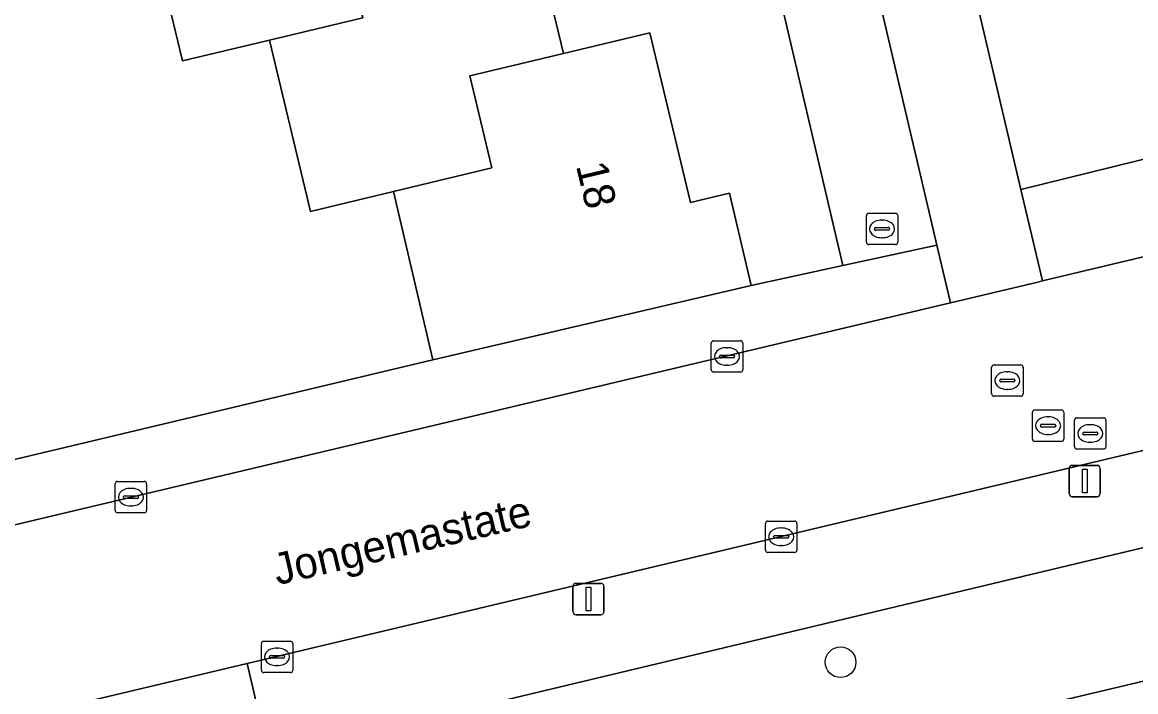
# Model space of a CAD drawing. Extents: x 158031 to 159244, y 380104 to 381214.
# Drawn here: x 158712.86 to 158748.37, y 380564.3 to 380585.64 of the extents above; entities that cross this region are included whole.
import ezdxf

# ---------------------------------------------------------------- set-up
doc = ezdxf.new("R2010")
doc.units = 0
for name, color, linetype in [('IMGEO_Boom', 7, 'Continuous'), ('IMGEO_Brandkraan', 7, 'Continuous'), ('IMGEO_Erf', 7, 'Continuous'), ('IMGEO_Fietspad_open', 7, 'Continuous'), ('IMGEO_Hek', 7, 'Continuous'), ('IMGEO_Kolk', 7, 'Continuous'), ('IMGEO_Lichtmast', 7, 'Continuous'), ('IMGEO_Openbare_ruimte_label', 7, 'Continuous'), ('IMGEO_Pand', 7, 'Continuous'), ('IMGEO_Pand_nummerreeks', 7, 'Continuous'), ('IMGEO_Parkeervlak_open', 7, 'Continuous'), ('IMGEO_Rijbaan_lokaal_open', 7, 'Continuous'), ('IMGEO_Rioolput', 7, 'Continuous'), ('IMGEO_Voetpad_open', 7, 'Continuous')]:
    doc.layers.add(name, color=color, linetype=linetype)

msp = doc.modelspace()

# ---------------------------------------------------------------- linework, layer by layer
at = {"layer": 'IMGEO_Boom'}
msp.add_circle((158738.956, 380565.245), 0.489, dxfattribs=at)
at = {"layer": 'IMGEO_Brandkraan'}
for p, q in [((158739.779, 380578.628), (158739.779, 380579.48)), ((158739.854, 380579.554), (158740.706, 380579.554)), ((158740.78, 380579.48), (158740.78, 380578.628)), ((158740.081, 380579.097), (158740.479, 380579.097)), ((158740.267, 380579.334), (158740.292, 380579.334)), ((158740.038, 380579.048), (158740.038, 380579.06)), ((158740.476, 380579.011), (158740.078, 380579.011)), ((158740.29, 380578.774), (158740.265, 380578.774)), ((158740.522, 380579.06), (158740.522, 380579.048)), ((158740.706, 380578.554), (158739.854, 380578.554))]:
    msp.add_line(p, q, dxfattribs=at)
for points in [[(158739.779, 380578.628), (158739.779, 380579.48)], [(158739.854, 380579.554), (158740.706, 380579.554)], [(158740.78, 380579.48), (158740.78, 380578.628)], [(158740.706, 380578.554), (158739.854, 380578.554)]]:
    msp.add_lwpolyline(points, dxfattribs=at)
for centre, radius, start, end in [((158739.856, 380579.478), 0.0765, 91.552, 178.448), ((158739.856, 380579.478), 0.0765, 91.552, 178.448), ((158740.704, 380579.478), 0.0765, 1.552, 88.448), ((158740.704, 380579.478), 0.0765, 1.552, 88.448), ((158740.078, 380579.057), 0.0403, 85.8775, 175.7526), ((158740.483, 380579.059), 0.0386, 1.7309, 96.639), ((158740.075, 380579.047), 0.0366, 178.938, 274.7102), ((158740.479, 380579.054), 0.043, 264.8664, 352.4533), ((158739.856, 380578.63), 0.0765, 181.552, 268.448), ((158739.856, 380578.63), 0.0765, 181.552, 268.448), ((158740.704, 380578.63), 0.0765, 271.552, 358.448), ((158740.704, 380578.63), 0.0765, 271.552, 358.448)]:
    msp.add_arc(centre, radius, start, end, dxfattribs=at)
for centre, major_axis, ratio, start_param, end_param in [((158740.266, 380579.054), (-0.387, 0.002), 0.722429, 4.712389, 7.853982), ((158740.291, 380579.054), (-0.39, 0.002), 0.717154, 1.570796, 4.712389)]:
    msp.add_ellipse(centre, major_axis=major_axis, ratio=ratio, start_param=start_param, end_param=end_param, dxfattribs=at)
at = {"layer": 'IMGEO_Erf'}
for points in [[(158705.856, 380570.103), (158725.953, 380574.878), (158724.699, 380580.248), (158722.056, 380579.615), (158720.748, 380585.074), (158717.969, 380584.408), (158716.804, 380589.271), (158716.606, 380590.099), (158719.394, 380590.767), (158718.761, 380593.409), (158718.144, 380595.987), (158715.376, 380595.324), (158713.978, 380601.162), (158716.786, 380601.835), (158715.487, 380607.256), (158718.347, 380607.942), (158717.08, 380613.231), (158715.785, 380618.639)], [(158728.807, 380590.109), (158730.116, 380584.643), (158732.874, 380585.304), (158734.168, 380579.899), (158735.414, 380580.197), (158736.103, 380577.249), (158739.029, 380577.884), (158736.726, 380587.734)], [(158687.12, 380522.794), (158694.084, 380510.227), (158715.443, 380471.877), (158715.947, 380471.48), (158716.515, 380471.2), (158717.127, 380471.069), (158717.742, 380471.085), (158720.337, 380471.694), (158782.764, 380486.561), (158785.696, 380487.259), (158808.37, 380492.659), (158807.26, 380497.625), (158810.636, 380498.449), (158798.354, 380549.665), (158769.363, 380542.776), (158763.454, 380567.201), (158762.255, 380572.153), (158758.825, 380571.331), (158720.725, 380562.244), (158720.572, 380562.21), (158723.546, 380555.188)], [(158726.259, 380556.228), (158725.587, 380559.19), (158750.053, 380564.982), (158750.752, 380562.051)]]:
    msp.add_lwpolyline(points, dxfattribs=at)
at = {"layer": 'IMGEO_Fietspad_open'}
msp.add_lwpolyline([(158730.863, 380639.184), (158730.767, 380639.169), (158730.507, 380640.298), (158727.607, 380639.865), (158741.77, 380579.626), (158742.026, 380578.534), (158742.459, 380576.694), (158745.252, 380577.361), (158745.393, 380577.395), (158744.707, 380580.31)], close=True, dxfattribs=at)
at = {"layer": 'IMGEO_Hek'}
msp.add_lwpolyline([(158705.856, 380570.103), (158725.953, 380574.878)], dxfattribs=at)
at = {"layer": 'IMGEO_Kolk'}
for p, q in [((158734.834, 380574.564), (158734.834, 380575.416)), ((158734.909, 380575.49), (158735.761, 380575.49)), ((158735.322, 380575.27), (158735.347, 380575.27)), ((158735.835, 380575.416), (158735.835, 380574.564)), ((158735.093, 380574.984), (158735.093, 380574.996)), ((158735.531, 380574.947), (158735.133, 380574.947)), ((158735.136, 380575.033), (158735.534, 380575.033)), ((158735.577, 380574.996), (158735.577, 380574.984)), ((158735.761, 380574.49), (158734.909, 380574.49)), ((158735.345, 380574.71), (158735.32, 380574.71)), ((158715.823, 380570.081), (158715.823, 380570.933)), ((158715.898, 380571.007), (158716.75, 380571.007)), ((158716.824, 380570.933), (158716.824, 380570.081)), ((158716.125, 380570.55), (158716.523, 380570.55)), ((158716.311, 380570.787), (158716.336, 380570.787)), ((158716.082, 380570.501), (158716.082, 380570.513)), ((158716.52, 380570.464), (158716.122, 380570.464)), ((158716.334, 380570.227), (158716.309, 380570.227)), ((158716.566, 380570.513), (158716.566, 380570.501)), ((158716.75, 380570.007), (158715.898, 380570.007)), ((158736.563, 380568.817), (158736.563, 380569.669)), ((158736.638, 380569.743), (158737.49, 380569.743)), ((158737.051, 380569.523), (158737.076, 380569.523)), ((158737.564, 380569.669), (158737.564, 380568.817)), ((158736.822, 380569.237), (158736.822, 380569.249)), ((158737.26, 380569.2), (158736.862, 380569.2)), ((158736.865, 380569.286), (158737.263, 380569.286)), ((158737.306, 380569.249), (158737.306, 380569.237)), ((158737.074, 380568.963), (158737.049, 380568.963)), ((158737.49, 380568.743), (158736.638, 380568.743)), ((158720.484, 380564.99), (158720.484, 380565.842)), ((158720.559, 380565.916), (158721.411, 380565.916)), ((158720.972, 380565.696), (158720.997, 380565.696)), ((158721.485, 380565.842), (158721.485, 380564.99)), ((158720.743, 380565.41), (158720.743, 380565.422)), ((158721.181, 380565.373), (158720.783, 380565.373)), ((158720.786, 380565.459), (158721.184, 380565.459)), ((158721.227, 380565.422), (158721.227, 380565.41)), ((158721.411, 380564.916), (158720.559, 380564.916)), ((158720.995, 380565.136), (158720.97, 380565.136))]:
    msp.add_line(p, q, dxfattribs=at)
for points in [[(158734.834, 380574.564), (158734.834, 380575.416)], [(158734.909, 380575.49), (158735.761, 380575.49)], [(158735.835, 380575.416), (158735.835, 380574.564)], [(158735.761, 380574.49), (158734.909, 380574.49)], [(158715.823, 380570.081), (158715.823, 380570.933)], [(158715.898, 380571.007), (158716.75, 380571.007)], [(158716.824, 380570.933), (158716.824, 380570.081)], [(158716.75, 380570.007), (158715.898, 380570.007)], [(158736.563, 380568.817), (158736.563, 380569.669)], [(158736.638, 380569.743), (158737.49, 380569.743)], [(158737.564, 380569.669), (158737.564, 380568.817)], [(158737.49, 380568.743), (158736.638, 380568.743)], [(158720.484, 380564.99), (158720.484, 380565.842)], [(158720.559, 380565.916), (158721.411, 380565.916)], [(158721.485, 380565.842), (158721.485, 380564.99)], [(158721.411, 380564.916), (158720.559, 380564.916)]]:
    msp.add_lwpolyline(points, dxfattribs=at)
for centre, radius, start, end in [((158734.911, 380575.414), 0.0765, 91.552, 178.448), ((158734.911, 380575.414), 0.0765, 91.552, 178.448), ((158735.759, 380575.414), 0.0765, 1.552, 88.448), ((158735.759, 380575.414), 0.0765, 1.552, 88.448), ((158735.133, 380574.993), 0.0403, 85.8775, 175.7526), ((158735.13, 380574.983), 0.0366, 178.938, 274.7102), ((158735.534, 380574.99), 0.043, 264.8664, 352.4533), ((158735.538, 380574.995), 0.0386, 1.7309, 96.639), ((158734.911, 380574.566), 0.0765, 181.552, 268.448), ((158734.911, 380574.566), 0.0765, 181.552, 268.448), ((158735.759, 380574.566), 0.0765, 271.552, 358.448), ((158735.759, 380574.566), 0.0765, 271.552, 358.448), ((158715.9, 380570.931), 0.0765, 91.552, 178.448), ((158715.9, 380570.931), 0.0765, 91.552, 178.448), ((158716.748, 380570.931), 0.0765, 1.552, 88.448), ((158716.748, 380570.931), 0.0765, 1.552, 88.448), ((158716.122, 380570.51), 0.0403, 85.8775, 175.7526), ((158716.527, 380570.512), 0.0386, 1.7309, 96.639), ((158716.119, 380570.5), 0.0366, 178.938, 274.7102), ((158716.523, 380570.507), 0.043, 264.8664, 352.4533), ((158715.9, 380570.083), 0.0765, 181.552, 268.448), ((158715.9, 380570.083), 0.0765, 181.552, 268.448), ((158716.748, 380570.083), 0.0765, 271.552, 358.448), ((158716.748, 380570.083), 0.0765, 271.552, 358.448), ((158736.64, 380569.667), 0.0765, 91.552, 178.448), ((158736.64, 380569.667), 0.0765, 91.552, 178.448), ((158737.488, 380569.667), 0.0765, 1.552, 88.448), ((158737.488, 380569.667), 0.0765, 1.552, 88.448), ((158736.862, 380569.246), 0.0403, 85.8775, 175.7526), ((158736.859, 380569.236), 0.0366, 178.938, 274.7102), ((158737.263, 380569.243), 0.043, 264.8664, 352.4533), ((158737.267, 380569.248), 0.0386, 1.7309, 96.639), ((158736.64, 380568.819), 0.0765, 181.552, 268.448), ((158736.64, 380568.819), 0.0765, 181.552, 268.448), ((158737.488, 380568.819), 0.0765, 271.552, 358.448), ((158737.488, 380568.819), 0.0765, 271.552, 358.448), ((158720.561, 380565.84), 0.0765, 91.552, 178.448), ((158720.561, 380565.84), 0.0765, 91.552, 178.448), ((158721.409, 380565.84), 0.0765, 1.552, 88.448), ((158721.409, 380565.84), 0.0765, 1.552, 88.448), ((158720.783, 380565.419), 0.0403, 85.8775, 175.7526), ((158720.78, 380565.409), 0.0366, 178.938, 274.7102), ((158721.184, 380565.416), 0.043, 264.8664, 352.4533), ((158721.188, 380565.421), 0.0386, 1.7309, 96.639), ((158720.561, 380564.992), 0.0765, 181.552, 268.448), ((158720.561, 380564.992), 0.0765, 181.552, 268.448), ((158721.409, 380564.992), 0.0765, 271.552, 358.448), ((158721.409, 380564.992), 0.0765, 271.552, 358.448)]:
    msp.add_arc(centre, radius, start, end, dxfattribs=at)
for centre, major_axis, ratio, start_param, end_param in [((158735.321, 380574.99), (-0.387, 0.002), 0.722429, 4.712389, 7.853982), ((158735.346, 380574.99), (-0.39, 0.002), 0.717154, 1.570796, 4.712389), ((158716.31, 380570.507), (-0.387, 0.002), 0.722429, 4.712389, 7.853982), ((158716.335, 380570.507), (-0.39, 0.002), 0.717154, 1.570796, 4.712389), ((158737.05, 380569.243), (-0.387, 0.002), 0.722429, 4.712389, 7.853982), ((158737.075, 380569.243), (-0.39, 0.002), 0.717154, 1.570796, 4.712389), ((158720.971, 380565.416), (-0.387, 0.002), 0.722429, 4.712389, 7.853982), ((158720.996, 380565.416), (-0.39, 0.002), 0.717154, 1.570796, 4.712389)]:
    msp.add_ellipse(centre, major_axis=major_axis, ratio=ratio, start_param=start_param, end_param=end_param, dxfattribs=at)
at = {"layer": 'IMGEO_Lichtmast'}
for p, q in [((158746.247, 380570.619), (158746.247, 380571.419)), ((158746.247, 380571.419), (158746.247, 380570.619)), ((158746.347, 380571.519), (158747.137, 380571.519)), ((158747.137, 380571.519), (158746.347, 380571.519)), ((158747.237, 380571.419), (158747.237, 380570.619)), ((158747.237, 380570.619), (158747.237, 380571.419)), ((158747.137, 380570.519), (158746.347, 380570.519)), ((158746.347, 380570.519), (158747.137, 380570.519)), ((158730.519, 380567.757), (158731.309, 380567.757)), ((158731.309, 380567.757), (158730.519, 380567.757)), ((158730.419, 380566.857), (158730.419, 380567.657)), ((158730.419, 380567.657), (158730.419, 380566.857)), ((158731.409, 380567.657), (158731.409, 380566.857)), ((158731.409, 380566.857), (158731.409, 380567.657)), ((158731.309, 380566.757), (158730.519, 380566.757)), ((158730.519, 380566.757), (158731.309, 380566.757))]:
    msp.add_line(p, q, dxfattribs=at)
for points in [[(158746.667, 380571.394), (158746.817, 380571.394), (158746.817, 380570.644), (158746.667, 380570.644), (158746.667, 380571.394)], [(158730.839, 380567.632), (158730.989, 380567.632), (158730.989, 380566.882), (158730.839, 380566.882), (158730.839, 380567.632)]]:
    msp.add_lwpolyline(points, dxfattribs=at)
for centre, start, end in [((158746.347, 380571.419), 90, 180), ((158746.347, 380571.419), 90, 180), ((158747.137, 380571.419), 0, 90), ((158747.137, 380571.419), 360, 90), ((158746.347, 380570.619), 180, 270), ((158746.347, 380570.619), 180, 270), ((158747.137, 380570.619), 270, 0), ((158747.137, 380570.619), 270, 0), ((158730.519, 380567.657), 90, 180), ((158730.519, 380567.657), 90, 180), ((158731.309, 380567.657), 0, 90), ((158731.309, 380567.657), 360, 90), ((158730.519, 380566.857), 180, 270), ((158730.519, 380566.857), 180, 270), ((158731.309, 380566.857), 270, 0), ((158731.309, 380566.857), 270, 0)]:
    msp.add_arc(centre, 0.1, start, end, dxfattribs=at)
at = {"layer": 'IMGEO_Pand'}
for points in [[(158725.985, 380589.433), (158724.692, 380594.83), (158718.761, 380593.409), (158719.394, 380590.767), (158716.606, 380590.099), (158716.804, 380589.271), (158717.969, 380584.408), (158720.748, 380585.074), (158723.718, 380585.786), (158723.015, 380588.722)], [(158725.985, 380589.433), (158723.015, 380588.722), (158723.718, 380585.786), (158720.748, 380585.074), (158722.056, 380579.615), (158724.699, 380580.248), (158727.837, 380581), (158727.135, 380583.929), (158730.116, 380584.643), (158728.807, 380590.109)], [(158724.699, 380580.248), (158725.953, 380574.878), (158736.103, 380577.249), (158735.414, 380580.197), (158734.168, 380579.899), (158732.874, 380585.304), (158730.116, 380584.643), (158727.135, 380583.929), (158727.837, 380581)]]:
    msp.add_lwpolyline(points, close=True, dxfattribs=at)
at = {"layer": 'IMGEO_Parkeervlak_open'}
msp.add_lwpolyline([(158750.752, 380562.051), (158750.053, 380564.982), (158725.587, 380559.19), (158726.259, 380556.228)], dxfattribs=at)
at = {"layer": 'IMGEO_Rijbaan_lokaal_open'}
for points in [[(158735.675, 380637.775), (158734.555, 380639.892), (158730.863, 380639.184), (158744.707, 380580.31), (158750.663, 380581.772), (158749.349, 380587.303), (158739.628, 380628.513), (158739.369, 380629.697)], [(158759.507, 380580.784), (158753.43, 380579.309), (158752.053, 380578.985), (158745.393, 380577.395), (158745.252, 380577.361), (158742.459, 380576.694), (158709.071, 380568.78), (158710.43, 380562.906), (158713.492, 380563.648), (158720.027, 380565.209), (158760.23, 380574.758)]]:
    msp.add_lwpolyline(points, dxfattribs=at)
at = {"layer": 'IMGEO_Rioolput'}
for p, q in [((158743.775, 380573.795), (158743.775, 380574.647)), ((158743.85, 380574.721), (158744.702, 380574.721)), ((158744.263, 380574.501), (158744.288, 380574.501)), ((158744.776, 380574.647), (158744.776, 380573.795)), ((158744.034, 380574.215), (158744.034, 380574.227)), ((158744.472, 380574.178), (158744.074, 380574.178)), ((158744.077, 380574.264), (158744.475, 380574.264)), ((158744.518, 380574.227), (158744.518, 380574.215)), ((158744.286, 380573.941), (158744.261, 380573.941)), ((158744.702, 380573.721), (158743.85, 380573.721)), ((158745.075, 380572.358), (158745.075, 380573.21)), ((158745.15, 380573.284), (158746.002, 380573.284)), ((158745.563, 380573.064), (158745.588, 380573.064)), ((158746.076, 380573.21), (158746.076, 380572.358)), ((158746.495, 380573.036), (158747.347, 380573.036)), ((158745.334, 380572.778), (158745.334, 380572.79)), ((158745.772, 380572.741), (158745.374, 380572.741)), ((158745.377, 380572.827), (158745.775, 380572.827)), ((158745.818, 380572.79), (158745.818, 380572.778)), ((158746.42, 380572.11), (158746.42, 380572.962)), ((158746.908, 380572.816), (158746.933, 380572.816)), ((158747.421, 380572.962), (158747.421, 380572.11)), ((158745.586, 380572.504), (158745.561, 380572.504)), ((158746.679, 380572.53), (158746.679, 380572.542)), ((158747.117, 380572.493), (158746.719, 380572.493)), ((158746.722, 380572.579), (158747.12, 380572.579)), ((158747.163, 380572.542), (158747.163, 380572.53)), ((158746.002, 380572.284), (158745.15, 380572.284)), ((158747.347, 380572.036), (158746.495, 380572.036)), ((158746.931, 380572.256), (158746.906, 380572.256))]:
    msp.add_line(p, q, dxfattribs=at)
for points in [[(158743.775, 380573.795), (158743.775, 380574.647)], [(158743.85, 380574.721), (158744.702, 380574.721)], [(158744.776, 380574.647), (158744.776, 380573.795)], [(158744.702, 380573.721), (158743.85, 380573.721)], [(158745.075, 380572.358), (158745.075, 380573.21)], [(158745.15, 380573.284), (158746.002, 380573.284)], [(158746.076, 380573.21), (158746.076, 380572.358)], [(158746.495, 380573.036), (158747.347, 380573.036)], [(158746.42, 380572.11), (158746.42, 380572.962)], [(158747.421, 380572.962), (158747.421, 380572.11)], [(158746.002, 380572.284), (158745.15, 380572.284)], [(158747.347, 380572.036), (158746.495, 380572.036)]]:
    msp.add_lwpolyline(points, dxfattribs=at)
for centre, radius, start, end in [((158743.852, 380574.645), 0.0765, 91.552, 178.448), ((158743.852, 380574.645), 0.0765, 91.552, 178.448), ((158744.7, 380574.645), 0.0765, 1.552, 88.448), ((158744.7, 380574.645), 0.0765, 1.552, 88.448), ((158744.074, 380574.224), 0.0403, 85.8775, 175.7526), ((158744.071, 380574.214), 0.0366, 178.938, 274.7102), ((158744.475, 380574.221), 0.043, 264.8664, 352.4533), ((158744.479, 380574.226), 0.0386, 1.7309, 96.639), ((158743.852, 380573.797), 0.0765, 181.552, 268.448), ((158743.852, 380573.797), 0.0765, 181.552, 268.448), ((158744.7, 380573.797), 0.0765, 271.552, 358.448), ((158744.7, 380573.797), 0.0765, 271.552, 358.448), ((158745.152, 380573.208), 0.0765, 91.552, 178.448), ((158745.152, 380573.208), 0.0765, 91.552, 178.448), ((158746, 380573.208), 0.0765, 1.552, 88.448), ((158746, 380573.208), 0.0765, 1.552, 88.448), ((158746.497, 380572.96), 0.0765, 91.552, 178.448), ((158746.497, 380572.96), 0.0765, 91.552, 178.448), ((158747.345, 380572.96), 0.0765, 1.552, 88.448), ((158747.345, 380572.96), 0.0765, 1.552, 88.448), ((158745.374, 380572.787), 0.0403, 85.8775, 175.7526), ((158745.371, 380572.777), 0.0366, 178.938, 274.7102), ((158745.775, 380572.784), 0.043, 264.8664, 352.4533), ((158745.779, 380572.789), 0.0386, 1.7309, 96.639), ((158745.152, 380572.36), 0.0765, 181.552, 268.448), ((158745.152, 380572.36), 0.0765, 181.552, 268.448), ((158746, 380572.36), 0.0765, 271.552, 358.448), ((158746, 380572.36), 0.0765, 271.552, 358.448), ((158746.719, 380572.539), 0.0403, 85.8775, 175.7526), ((158746.716, 380572.529), 0.0366, 178.938, 274.7102), ((158747.12, 380572.536), 0.043, 264.8664, 352.4533), ((158747.124, 380572.541), 0.0386, 1.7309, 96.639), ((158746.497, 380572.112), 0.0765, 181.552, 268.448), ((158746.497, 380572.112), 0.0765, 181.552, 268.448), ((158747.345, 380572.112), 0.0765, 271.552, 358.448), ((158747.345, 380572.112), 0.0765, 271.552, 358.448)]:
    msp.add_arc(centre, radius, start, end, dxfattribs=at)
for centre, major_axis, ratio, start_param, end_param in [((158744.262, 380574.221), (-0.387, 0.002), 0.722429, 4.712389, 7.853982), ((158744.287, 380574.221), (-0.39, 0.002), 0.717154, 1.570796, 4.712389), ((158745.562, 380572.784), (-0.387, 0.002), 0.722429, 4.712389, 7.853982), ((158745.587, 380572.784), (-0.39, 0.002), 0.717154, 1.570796, 4.712389), ((158746.907, 380572.536), (-0.387, 0.002), 0.722429, 4.712389, 7.853982), ((158746.932, 380572.536), (-0.39, 0.002), 0.717154, 1.570796, 4.712389)]:
    msp.add_ellipse(centre, major_axis=major_axis, ratio=ratio, start_param=start_param, end_param=end_param, dxfattribs=at)
at = {"layer": 'IMGEO_Voetpad_open'}
for points in [[(158727.607, 380639.865), (158714.762, 380636.803), (158715.598, 380633.518), (158722.624, 380635.163), (158725.401, 380635.761), (158726.416, 380631.538), (158726.679, 380630.339), (158727.683, 380626.11), (158732.222, 380606.886), (158733.22, 380602.635), (158733.51, 380601.433), (158734.47, 380597.31), (158735.431, 380593.188), (158735.725, 380591.97), (158736.726, 380587.734), (158739.029, 380577.884), (158742.026, 380578.534), (158741.77, 380579.626)], [(158720.572, 380562.21), (158720.725, 380562.244), (158720.027, 380565.209), (158713.492, 380563.648), (158714.208, 380560.731), (158714.414, 380560.779)]]:
    msp.add_lwpolyline(points, close=True, dxfattribs=at)
for points in [[(158761.643, 380584.575), (158758.084, 380583.523), (158750.663, 380581.772), (158744.707, 380580.31), (158745.393, 380577.395), (158752.053, 380578.985), (158753.43, 380579.309), (158759.507, 380580.784)], [(158688.944, 380563.986), (158704.337, 380567.651), (158709.071, 380568.78), (158742.459, 380576.694), (158742.026, 380578.534), (158739.029, 380577.884), (158736.103, 380577.249), (158725.953, 380574.878), (158705.856, 380570.103), (158699.753, 380568.654), (158692.67, 380567.017), (158689.925, 380566.39), (158687.531, 380566.04), (158682.048, 380564.681), (158681.44, 380567.252), (158678.049, 380566.443), (158664.016, 380563.096)], [(158760.23, 380574.758), (158720.027, 380565.209), (158720.725, 380562.244), (158758.825, 380571.331), (158762.255, 380572.153), (158765.203, 380572.99), (158765.58, 380573.135)]]:
    msp.add_lwpolyline(points, dxfattribs=at)

# ---------------------------------------------------------------- texts
at = {"layer": 'IMGEO_Openbare_ruimte_label'}
msp.add_text('Jongemastate', height=1, rotation=13.1191, dxfattribs=at).set_placement((158720.992, 380567.697))
at = {"layer": 'IMGEO_Pand_nummerreeks'}
msp.add_text('18', height=1, rotation=283.4651, dxfattribs=at).set_placement((158730.513, 380581.073))

doc.saveas('drawing.dxf')
